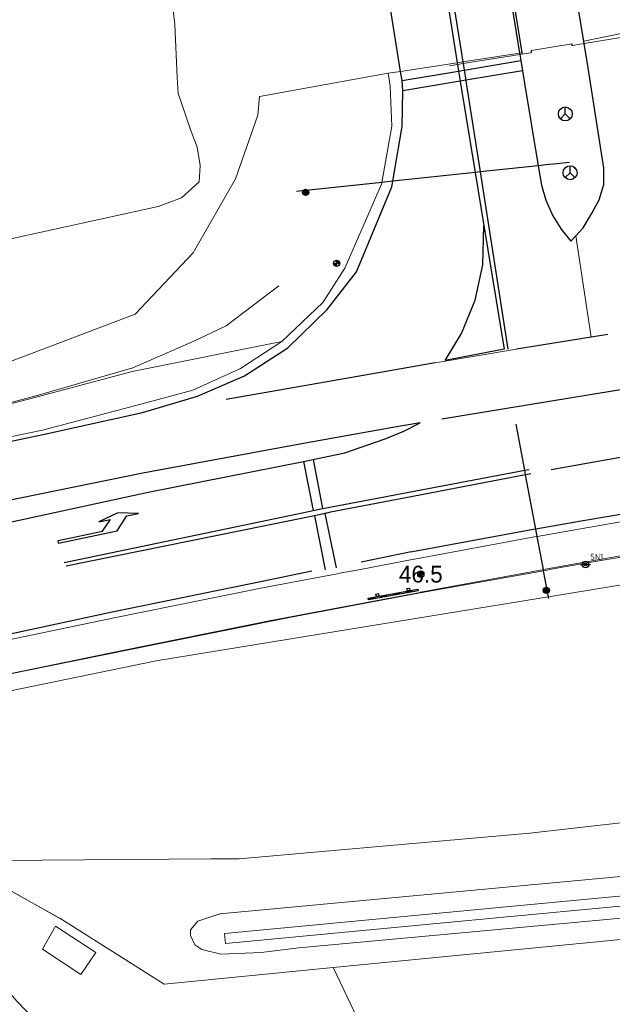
# Model space of a CAD drawing. Header units: metres. Extents: x 169249 to 194689, y 406250 to 412203.
# Tile 365 of 442: x 189441 to 189476, y 411496 to 411554. Entities that reach past the tile are written whole.
import ezdxf
from ezdxf.enums import TextEntityAlignment as Align

# ---------------------------------------------------------------- set-up
doc = ezdxf.new("R2010")
doc.units = ezdxf.units.M
doc.layers.get('0').update_dxf_attribs({"linetype": 'CONTINUOUS'})
for name, color, linetype, lineweight in [('BGT_NLCS_N264$0$B-WE-BV-GELEIDECONSTRUCTIE-G', 252, 'CONTINUOUS', 18), ('BGT_NLCS_N264$0$B-WE-FV-GELEIDING_WILDRASTER-G', 252, 'CONTINUOUS', 18), ('BGT_NLCS_N264$0$B-WE-GW-TALUD_TEEN-G', 252, 'CONTINUOUS', 18), ('BGT_NLCS_N264$0$B-WE-OG-TOPOGRAFIE_TERREIN_GROEN-GV', 252, 'CONTINUOUS', 18), ('BGT_NLCS_N264$0$B-WE-OG-TOPOGRAFIE_WATER-GV', 252, 'CONTINUOUS', 18), ('BGT_NLCS_N264$0$B-WE-OG-TOPOGRAFIE_WEG_AUTOSNELWEG-GV', 252, 'CONTINUOUS', 18), ('BGT_NLCS_N264$0$B-WE-OG-TOPOGRAFIE_WEG_BERM-GV', 252, 'CONTINUOUS', 18), ('BGT_NLCS_N264$0$B-WE-OG-TOPOGRAFIE_WEG_RIJWEG-GV', 252, 'CONTINUOUS', 18), ('BGT_NLCS_N264$0$B-WE-OG-TOPOGRAFIE_WEG_RIJWIELPAD-GV', 252, 'CONTINUOUS', 18), ('BGT_NLCS_N264$0$B-WE-OG-TOPOGRAFIE_WEG_VERHARD-G', 252, 'CONTINUOUS', 18), ('BGT_NLCS_N264$0$B-WE-VW-BEWEGWIJZERING_DRAAGCONSTRUCTIE-S', 252, 'CONTINUOUS', 25), ('BGT_NLCS_N264$0$B-WE-VW-MARKERING_PIJL-S', 252, 'CONTINUOUS', 25), ('BGT_NLCS_N264$0$B-WE-VW-VERKEERSTEKEN_BORD-S', 252, 'CONTINUOUS', 25), ('X-XX-AL-REFERENTIE-G', 7, 'CONTINUOUS', 18)]:
    doc.layers.add(name, color=color, linetype=linetype, lineweight=lineweight)
for name, color, linetype in [('BGT_NLCS_N264$0$B-WE-IE-MEUBILAIR_WEGMEUBILAIR-S', 252, 'CONTINUOUS'), ('BGT_NLCS_N264$0$B-WE-OG-TOPOGRAFIE_WEG_RIJWEG-G', 252, 'CONTINUOUS'), ('BGT_NLCS_N264$0$B-WE-VW-BEWEGWIJZERING_DRAAGCONSTRUCTIE_PORTAAL_POER-G', 252, 'CONTINUOUS'), ('BGT_NLCS_N264$0$B-WE-VW-MARKERING-G', 252, 'CONTINUOUS'), ('BGT_NLCS_N264$0$Label_Puntobject', 252, 'CONTINUOUS')]:
    doc.layers.add(name, color=color, linetype=linetype)
doc.styles.add('BGT_NLCS_N264$0$NLCS-ISO', font='NLCS-ISO.ttf')
doc.styles.add('BGT_NLCS_N264$0$STANDARD', font='txt')

# ---------------------------------------------------------------- blocks, each defined once
blk = doc.blocks.new('BGT_NLCS_N264$0$SIE-WEG_SCHRIKHEK')
for points in [[(-1.125, 0), (-1.125, 0.1), (-1.5, 0.1), (-1.5, 0)], [(-0.375, 0), (-0.375, 0.1), (-0.75, 0.1), (-0.75, 0)], [(0.375, 0.1), (0, 0.1), (0, 0), (0.375, 0)], [(1.125, 0), (1.125, 0.1), (0.75, 0.1), (0.75, 0)]]:
    blk.add_hatch(color=0).paths.add_polyline_path(points)
at = {"color": 0}
for p, q in [((-1.125, 0), (-1.125, 0.1)), ((-0.75, 0), (-0.75, 0.1)), ((-0.375, 0), (-0.375, 0.1)), ((0, 0.1), (0, 0)), ((0.375, 0.1), (0.375, 0)), ((0.75, 0.1), (0.75, 0)), ((1.125, 0.1), (1.125, 0))]:
    blk.add_line(p, q, dxfattribs=at)
at = {"flags": 128}
for points in [[(-1.5, 0.1), (1.5, 0.1), (1.5, 0), (-1.5, 0)], [(-1.0125, 0.1), (-1.0125, 0.25), (-0.8625, 0.25), (-0.8625, 0.1)], [(0.8625, 0.1), (0.8625, 0.25), (1.0125, 0.25), (1.0125, 0.1)]]:
    blk.add_lwpolyline(points, close=True, dxfattribs=at)
blk = doc.blocks.new('BGT_NLCS_N264$0$SIE-WEG_WEGWIJZER-SO')
for q in [(-0.292, -0.292), (0, 0.412), (0.292, -0.292)]:
    blk.add_line((0, 0), q)
blk.add_circle((0, 0), 0.413)
blk = doc.blocks.new('BGT_NLCS_N264$0$SIE-WEG_STRAATNAAMBORD_PAAL-SO')
blk.add_line((-0.3, 0), (0.3, 0))
for radius in [0.2, 0.0745]:
    blk.add_circle((0, 0), radius)
at = {"style": 'BGT_NLCS_N264$0$NLCS-ISO'}
blk.add_attdef('STRAATNAAMBORD', (0.278, 0.289), '', height=0.35, dxfattribs=at)
blk = doc.blocks.new('BGT_NLCS_N264$0$B-SVW-MARKERING_PIJL_LA_5.0')
for p, q in [((3.8, 0.975), (2.6, 0.675)), ((2.6, 0.675), (3.296, 0.675)), ((2.696, 0.075), (3.296, 0.675)), ((3.55, -0.075), (4.3, 0.675)), ((5, 0.675), (3.8, 0.975)), ((4.3, 0.675), (5, 0.675)), ((0, 0.075), (2.696, 0.075)), ((0, -0.075), (0, 0.075)), ((0, -0.075), (3.55, -0.075))]:
    blk.add_line(p, q)
blk = doc.blocks.new('BGT_NLCS_N264$0$SIE-WEG_PAAL_ALGEMEEN_TYPE_02-SO')
at = {"ltscale": 0.5}
h = blk.add_hatch(color=256, dxfattribs=at)
h.paths.add_polyline_path([(0, 0), (0.1875, 0, 0.4142136), (0, 0.1875)])
h.paths.add_polyline_path([(0, -0.1875), (0, 0), (-0.1875, 0, 0.4142136)])
for p, q in [((-0.1875, 0), (0.1875, 0)), ((0, -0.1875), (0, 0.1875))]:
    blk.add_line(p, q, dxfattribs=at)
blk.add_circle((0, 0), 0.1875, dxfattribs=at)
blk = doc.blocks.new('BGT_NLCS_N264$0$SIE-WEG_PAAL_ALGEMEEN_TYPE_01-SO')
h = blk.add_hatch(color=256)
edge = h.paths.add_edge_path()
edge.add_arc((0, 0), 0.188, 0, 360)
at = {"ltscale": 0.5}
blk.add_circle((0, 0), 0.188, dxfattribs=at)
blk = doc.blocks.new('BGT_NLCS_N264')
at = {"layer": 'BGT_NLCS_N264$0$B-WE-BV-GELEIDECONSTRUCTIE-G'}
for points in [[(189426.331, 411528.067, 15.672), (189441.841, 411532.181, 16.099), (189447.525, 411533.828, 16.12), (189451.148, 411535.414, 16.156), (189453.073, 411536.324, 16.176), (189456.2, 411538.695, 16.312)], [(189491.128, 411525.004, 16.672), (189480.518, 411523.219, 16.464), (189475.575, 411522.435, 16.329), (189472.605, 411521.907, 16.272), (189471.931, 411521.786, 16.263)], [(189471.931, 411521.786, 16.263), (189464.813, 411520.506, 16.168), (189456.931, 411519.018, 15.9), (189448.949, 411517.425, 15.723), (189441.131, 411515.843, 15.489), (189432.087, 411513.973, 15.26)]]:
    blk.add_polyline3d(points, dxfattribs=at)
at = {"layer": 'BGT_NLCS_N264$0$B-WE-FV-GELEIDING_WILDRASTER-G'}
for p, q in [((189439.381, 411503.275, 11.664), (189443.233, 411501.118, 11.311)), ((189443.233, 411501.118, 11.311), (189443.236, 411501.116, 11.311)), ((189443.236, 411501.116, 11.311), (189443.255, 411501.15, 11.372)), ((189443.236, 411501.116, 11.311), (189449.374, 411497.247, 11.355)), ((189449.374, 411497.247, 11.355), (189459.423, 411498.224, 11.309))]:
    blk.add_line(p, q, dxfattribs=at)
blk.add_polyline3d([(189459.423, 411498.224, 11.309), (189497.072, 411501.882, 11.139), (189577.274, 411509.368, 11.448), (189632.516, 411515.852, 11.364), (189643.752, 411500.129, 11.234)], dxfattribs=at)
at = {"layer": 'BGT_NLCS_N264$0$B-WE-GW-TALUD_TEEN-G'}
blk.add_polyline3d([(189449.37, 411559.508, 11.838), (189450.015, 411554.237, 11.949), (189450.165, 411551.06, 12.002), (189450.209, 411550.117, 12.018), (189450.409, 411549.544, 12.047), (189450.976, 411547.923, 12.129), (189451.341, 411546.921, 12.138), (189451.525, 411545.84, 12.147), (189451.473, 411544.869, 12.147), (189450.42, 411543.912, 12.144), (189449.02, 411543.412, 12.141), (189436.726, 411540.725, 12.144), (189432.812, 411539.776, 12.113), (189422.976, 411537.39, 12.036), (189414.026, 411535.562, 11.895), (189412.951, 411535.538, 11.865), (189412.368, 411535.509, 11.838), (189410.842, 411535.362, 11.82), (189410.112, 411535.475, 11.792), (189409.839, 411535.517, 11.781)], dxfattribs=at)
at = {"layer": 'BGT_NLCS_N264$0$B-WE-OG-TOPOGRAFIE_TERREIN_GROEN-GV'}
blk.add_polyline3d([(189413.603, 411528.001, 14.73), (189416.383, 411527.905, 15.2), (189429.095, 411531.114, 15.64), (189440.359, 411534.249, 15.932), (189447.664, 411537.015, 16.047), (189451.109, 411540.65, 16.107), (189453.622, 411545.057, 16.066), (189454.947, 411548.825, 16.005), (189455.041, 411549.944, 16.001), (189462.698, 411551.315, 16.321)], dxfattribs=at)
at = {"layer": 'BGT_NLCS_N264$0$B-WE-OG-TOPOGRAFIE_WATER-GV'}
for points in [[(189638.465, 411520.597, 11.298), (189637.006, 411520.91, 11.341), (189635.351, 411520.756, 11.319), (189582.226, 411514.041, 11.307), (189534.498, 411508.924, 11.268), (189491.201, 411505.002, 11.262), (189452.684, 411501.408, 11.361)], [(189638.81, 411518.607, 10.214), (189637.022, 411518.86, 10.217), (189632.059, 411518.288, 10.205), (189600.847, 411514.501, 10.165), (189571.733, 411511.343, 10.265), (189548.197, 411508.772, 10.348), (189526.412, 411506.64, 10.391), (189504.076, 411504.349, 10.39), (189491.221, 411503.249, 10.398), (189470.18, 411501.272, 10.525), (189453.029, 411499.644, 10.764), (189452.973, 411500.242, 10.764), (189470.124, 411501.869, 10.525), (189491.167, 411503.846, 10.398), (189504.02, 411504.947, 10.39), (189526.352, 411507.237, 10.391), (189548.136, 411509.369, 10.348), (189571.668, 411511.939, 10.265), (189600.778, 411515.097, 10.165), (189631.988, 411518.884, 10.205), (189637.03, 411519.465, 10.217), (189638.702, 411519.229, 10.214)], [(189452.684, 411501.408, 11.361), (189451.379, 411500.976, 11.397), (189450.95, 411500.473, 11.409), (189450.945, 411500.131, 11.409), (189451.208, 411499.571, 11.412), (189451.619, 411499.288, 11.412), (189452.746, 411499.024, 11.412), (189455.14, 411499.128, 11.373), (189457.384, 411499.388, 11.37), (189503.227, 411503.609, 11.217), (189554.525, 411508.794, 11.265), (189597.067, 411513.378, 11.364), (189629.911, 411516.974, 11.334), (189632.234, 411517.346, 11.319), (189634.823, 411517.672, 11.29), (189636.041, 411517.855, 11.281), (189637.314, 411517.901, 11.242), (189638.096, 411517.573, 11.188), (189638.63, 411516.984, 11.161), (189639.234, 411516.167, 11.17)]]:
    blk.add_polyline3d(points, dxfattribs=at)
at = {"layer": 'BGT_NLCS_N264$0$B-WE-OG-TOPOGRAFIE_WEG_AUTOSNELWEG-GV'}
for p, q in [((189474.319, 411553.221, 1.435), (189479.297, 411554.237, 12.089)), ((189470.509, 411552.507, 1.217), (189467.133, 411551.992, 7.744)), ((189470.641, 411552.527, 0.961), (189470.509, 411552.507, 1.217)), ((189466.801, 411551.941, 8.387), (189463.432, 411551.427, 14.901)), ((189467.133, 411551.992, 7.744), (189466.801, 411551.941, 8.387)), ((189463.432, 411551.427, 14.901), (189462.698, 411551.315, 16.321)), ((189474.765, 411535.645, 16.576), (189473.843, 411541.664, 4.656)), ((189465.495, 411534.126, 16.421), (189470.326, 411534.947, 16.512))]:
    blk.add_line(p, q, dxfattribs=at)
for points in [[(189462.698, 411551.315, 16.321), (189462.813, 411550.558, 16.324), (189462.915, 411548.17, 16.308), (189462.314, 411544.838, 16.307)], [(189462.314, 411544.838, 16.307), (189462.296, 411544.737, 16.307), (189460.119, 411539.748, 16.317), (189458.805, 411537.698, 16.311), (189456.38, 411535.391, 16.308)], [(189456.38, 411535.391, 16.308), (189453.915, 411533.783, 16.305), (189451.087, 411532.5, 16.225), (189447.989, 411531.679, 16.169)]]:
    blk.add_polyline3d(points, dxfattribs=at)
at = {"layer": 'BGT_NLCS_N264$0$B-WE-OG-TOPOGRAFIE_WEG_BERM-GV'}
blk.add_line((189449.374, 411497.247, 11.355), (189443.233, 411501.118, 11.311), dxfattribs=at)
for points in [[(189472.223, 411520.23, 16.122), (189496.003, 411524.127, 16.689), (189517.95, 411527.155, 17.019), (189540.156, 411530.669, 17.286), (189568.523, 411534.8, 17.694), (189596.151, 411538.895, 17.904), (189606.747, 411540.335, 17.943), (189610.991, 411540.912, 17.958), (189612.645, 411541.082, 17.961), (189620.907, 411541.933, 17.976), (189632.971, 411543.104, 18.13), (189633.826, 411543.357, 18.13), (189634.159, 411543.639, 18.13), (189634.154, 411544.139, 18.13), (189634.031, 411544.44, 18.13), (189633.929, 411544.59, 18.124), (189633.879, 411544.71, 18.126)], [(189426.331, 411528.067, 15.672), (189441.689, 411532.07, 16.073), (189447.474, 411533.612, 16.169), (189456.38, 411535.391, 16.308)], [(189438.628, 411503.762, 11.733), (189439.607, 411504.587, 11.742), (189452.153, 411504.676, 11.684), (189453.831, 411504.688, 11.676), (189471.112, 411506.202, 11.622), (189504.978, 411510.039, 11.538), (189614.745, 411522.331, 11.492), (189634.12, 411524.501, 11.484), (189637.802, 411524.412, 11.387)], [(189471.918, 411521.852, 16.37), (189474.587, 411522.325, 16.424), (189477.544, 411522.84, 16.518), (189483.385, 411523.847, 16.637), (189491.128, 411525.004, 16.777)], [(189432.087, 411513.973, 15.26), (189440.942, 411515.814, 15.7), (189446.817, 411517.022, 15.824), (189455.618, 411518.81, 16.03), (189461.414, 411519.899, 16.158), (189464.59, 411520.499, 16.231), (189464.622, 411520.505, 16.232), (189471.841, 411521.838, 16.368), (189471.918, 411521.852, 16.37)], [(189428.747, 411511.232, 14.484), (189428.367, 411511.768, 14.997), (189428.977, 411512.341, 15.063), (189448.899, 411516.426, 15.66), (189452.066, 411516.943, 15.722), (189471.603, 411520.128, 16.107), (189472.223, 411520.23, 16.122)], [(189443.233, 411501.118, 11.311), (189443.223, 411501.124, 11.311), (189439.381, 411503.275, 11.664)], [(189444.425, 411497.818, 11.429), (189445.322, 411499.121, 11.492), (189442.915, 411500.685, 11.394), (189442.153, 411499.316, 11.389), (189444.425, 411497.818, 11.429)], [(189459.423, 411498.224, 11.309), (189460.89, 411495.169, 11.343), (189464.833, 411490.725, 11.316), (189470.704, 411487.594, 11.322), (189485.396, 411483.093, 11.319), (189496.712, 411480.892, 11.385), (189513.296, 411479.985, 11.448), (189532.726, 411481.484, 11.424), (189547.912, 411482.173, 11.493), (189568.631, 411483.571, 11.58), (189573.915, 411484.439, 11.421)]]:
    blk.add_polyline3d(points, dxfattribs=at)
at = {"layer": 'BGT_NLCS_N264$0$B-WE-OG-TOPOGRAFIE_WEG_RIJWEG-G'}
blk.add_line((189473.604, 411553.059, 16.545), (189473.619, 411552.966, 16.467), dxfattribs=at)
blk.add_polyline3d([(189471.224, 411552.55, 16.473), (189471.215, 411552.604, 16.48), (189471.213, 411552.618, 16.482), (189471.206, 411552.662, 16.488)], dxfattribs=at)
at = {"layer": 'BGT_NLCS_N264$0$B-WE-OG-TOPOGRAFIE_WEG_RIJWEG-GV'}
for points in [[(189471.549, 411523.817, 16.369), (189474.241, 411524.295, 16.424), (189477.202, 411524.811, 16.518), (189483.067, 411525.822, 16.637), (189492.929, 411527.296, 16.815), (189512.542, 411530.295, 17.104), (189531.671, 411533.046, 17.41), (189547.826, 411535.344, 17.63), (189562.954, 411537.439, 17.787), (189562.996, 411537.445, 17.788), (189580.369, 411539.931, 17.964), (189590.574, 411541.336, 18.023), (189595.198, 411541.939, 18.048), (189612.924, 411544.342, 18.167), (189626.821, 411545.562, 18.215), (189628.351, 411545.616, 18.218), (189629.568, 411545.736, 18.214), (189630.637, 411545.827, 18.197), (189632.208, 411545.744, 18.094)], [(189447.989, 411531.679, 16.169), (189442.148, 411530.123, 16.073), (189427.829, 411527.18, 15.734), (189410.115, 411523.35, 15.285), (189395.396, 411519.828, 14.885), (189390.513, 411518.575, 14.743), (189383.741, 411516.838, 14.545), (189375.038, 411514.446, 14.306), (189364.341, 411511.384, 14.041), (189363.403, 411511.115, 14.018), (189354.809, 411508.469, 13.828), (189346.242, 411505.72, 13.632), (189334.877, 411501.999, 13.377), (189323.687, 411498.03, 13.162), (189315.216, 411494.912, 13.009), (189306.777, 411491.714, 12.865), (189298.448, 411488.431, 12.752), (189290.08, 411484.994, 12.662), (189279.027, 411480.259, 12.539), (189270.12, 411476.341, 12.458), (189270.109, 411476.336, 12.458), (189257.181, 411470.365, 12.377), (189246.373, 411465.167, 12.329), (189241.624, 411462.821, 12.324)], [(189368.437, 411498.196, 13.704), (189379.459, 411501.662, 14.003), (189390.966, 411505.227, 14.344), (189396.847, 411506.837, 14.518), (189405.502, 411509.221, 14.766), (189414.269, 411511.49, 15.007), (189422.805, 411513.63, 15.238), (189431.687, 411515.766, 15.485), (189440.519, 411517.769, 15.7), (189446.417, 411518.981, 15.824), (189455.234, 411520.773, 16.03), (189459.659, 411521.604, 16.127), (189459.808, 411521.632, 16.131), (189461.044, 411521.864, 16.158), (189464.218, 411522.464, 16.231), (189464.255, 411522.471, 16.232), (189471.485, 411523.806, 16.368), (189471.549, 411523.817, 16.369)]]:
    blk.add_polyline3d(points, dxfattribs=at)
at = {"layer": 'BGT_NLCS_N264$0$B-WE-OG-TOPOGRAFIE_WEG_RIJWIELPAD-GV'}
blk.add_polyline3d([(189502.651, 411472.037, 11.463), (189490.15, 411472.12, 11.46), (189482.39, 411472.715, 11.481), (189478.745, 411473.133, 11.487), (189473.502, 411474.424, 11.472), (189470.295, 411475.306, 11.481), (189467.678, 411476.468, 11.445), (189458.727, 411481.292, 11.535), (189452.678, 411485.175, 11.511), (189450.515, 411486.772, 11.511), (189448.273, 411488.613, 11.523), (189445.696, 411490.956, 11.499), (189440.618, 411496.232, 11.49), (189438.952, 411498.139, 11.417), (189438.398, 411499.122, 11.421), (189438.034, 411500.991, 11.407), (189438.032, 411502.352, 11.391)], dxfattribs=at)
at = {"layer": 'BGT_NLCS_N264$0$B-WE-OG-TOPOGRAFIE_WEG_VERHARD-G'}
for p, q in [((189467.149, 411551.898, 16.43), (189470.52, 411552.438, 16.492)), ((189470.52, 411552.438, 16.492), (189470.652, 411552.459, 16.494)), ((189466.338, 411551.768, 16.392), (189466.816, 411551.845, 16.424))]:
    blk.add_line(p, q, dxfattribs=at)
for points in [[(189479.448, 411553.923, 16.442), (189479.33, 411553.904, 16.445), (189474.342, 411553.084, 16.518)], [(189474.342, 411553.084, 16.518), (189474.079, 411553.041, 16.522), (189473.665, 411552.974, 16.473), (189473.619, 411552.966, 16.467)], [(189470.652, 411552.459, 16.494), (189471.149, 411552.538, 16.476), (189471.224, 411552.55, 16.473)], [(189473.604, 411553.059, 16.545), (189473.386, 411553.023, 16.54), (189472.754, 411552.918, 16.525), (189471.206, 411552.662, 16.488)], [(189466.816, 411551.845, 16.424), (189466.818, 411551.845, 16.424), (189467.149, 411551.898, 16.43)]]:
    blk.add_polyline3d(points, dxfattribs=at)
at = {"layer": 'BGT_NLCS_N264$0$B-WE-VW-BEWEGWIJZERING_DRAAGCONSTRUCTIE_PORTAAL_POER-G', "linetype": 'Continuous'}
for p, q in [((189471.619, 411545.827, 22.742), (189468.162, 411545.459, 22.702)), ((189462.968, 411544.907, 22.642), (189462.314, 411544.838, 22.634)), ((189467.862, 411545.427, 22.698), (189462.968, 411544.907, 22.642)), ((189468.162, 411545.459, 22.702), (189467.862, 411545.427, 22.698)), ((189462.314, 411544.838, 22.634), (189457.239, 411544.298, 22.576)), ((189470.809, 411527.748, 22.374), (189470.294, 411530.489, 22.377)), ((189470.86, 411527.479, 22.373), (189470.809, 411527.748, 22.374)), ((189471.467, 411524.252, 22.369), (189470.86, 411527.479, 22.373)), ((189471.549, 411523.817, 22.369), (189471.467, 411524.252, 22.369)), ((189471.918, 411521.852, 22.366), (189471.549, 411523.817, 22.369)), ((189471.931, 411521.786, 22.366), (189471.918, 411521.852, 22.366)), ((189472.223, 411520.23, 22.364), (189471.931, 411521.786, 22.366)), ((189472.24, 411520.141, 22.364), (189472.223, 411520.23, 22.364))]:
    blk.add_line(p, q, dxfattribs=at)
blk.add_polyline3d([(189473.472, 411546.024, 22.763), (189472.53, 411545.924, 22.752), (189472.251, 411545.894, 22.749), (189471.619, 411545.827, 22.742)], dxfattribs=at)
at = {"layer": 'BGT_NLCS_N264$0$B-WE-VW-MARKERING-G'}
for p, q in [((189474.319, 411553.221, 16.552), (189472.056, 411566.672, 16.421)), ((189464.529, 411566.347, 16.309), (189466.801, 411551.941, 16.419)), ((189464.798, 411566.449, 16.306), (189467.133, 411551.992, 16.413)), ((189474.342, 411553.084, 16.553), (189474.319, 411553.221, 16.552)), ((189474.584, 411551.647, 16.567), (189474.342, 411553.084, 16.553)), ((189470.509, 411552.507, 16.483), (189470.52, 411552.438, 16.483)), ((189470.641, 411552.527, 16.493), (189470.652, 411552.459, 16.494)), ((189466.801, 411551.941, 16.419), (189466.816, 411551.845, 16.419)), ((189467.133, 411551.992, 16.413), (189467.149, 411551.898, 16.413)), ((189467.212, 411551.505, 16.415), (189470.579, 411552.071, 16.483)), ((189470.52, 411552.438, 16.483), (189470.579, 411552.071, 16.483)), ((189470.579, 411552.071, 16.483), (189470.677, 411551.464, 16.483)), ((189463.519, 411550.884, 16.341), (189463.432, 411551.427, 16.339)), ((189463.519, 411550.884, 16.341), (189466.878, 411551.449, 16.409)), ((189466.816, 411551.845, 16.419), (189466.878, 411551.449, 16.422)), ((189466.878, 411551.449, 16.409), (189467.212, 411551.505, 16.415)), ((189466.878, 411551.449, 16.422), (189466.973, 411550.847, 16.427)), ((189467.149, 411551.898, 16.413), (189467.212, 411551.505, 16.416)), ((189467.212, 411551.505, 16.416), (189467.309, 411550.903, 16.421)), ((189470.677, 411551.464, 16.483), (189467.309, 411550.903, 16.415)), ((189463.576, 411550.281, 16.339), (189463.519, 411550.884, 16.341)), ((189466.973, 411550.847, 16.408), (189463.576, 411550.281, 16.339)), ((189467.309, 411550.903, 16.415), (189466.973, 411550.847, 16.408)), ((189466.973, 411550.847, 16.427), (189466.996, 411550.703, 16.428)), ((189467.309, 411550.903, 16.421), (189467.337, 411550.732, 16.422)), ((189467.337, 411550.732, 16.422), (189468.162, 411545.459, 16.455)), ((189466.996, 411550.703, 16.428), (189467.862, 411545.427, 16.454)), ((189467.862, 411545.427, 16.454), (189468.379, 411542.274, 16.47)), ((189468.162, 411545.459, 16.455), (189469.809, 411534.929, 16.522)), ((189468.379, 411542.274, 16.47), (189469.584, 411534.931, 16.506)), ((189457.66, 411528.268, 16.275), (189458.239, 411528.383, 16.283)), ((189457.66, 411528.268, 16.275), (189458.24, 411525.357, 16.212)), ((189458.239, 411528.383, 16.283), (189458.795, 411525.476, 16.228)), ((189470.809, 411527.748, 16.467), (189471.078, 411527.799, 16.472)), ((189471.171, 411527.539, 16.476), (189470.86, 411527.479, 16.469)), ((189458.327, 411525.041, 16.205), (189443.568, 411522.055, 15.853)), ((189458.24, 411525.357, 16.212), (189458.795, 411525.476, 16.228)), ((189458.951, 411525.184, 16.211), (189458.327, 411525.041, 16.205)), ((189458.327, 411525.041, 16.205), (189458.961, 411521.83, 16.136)), ((189459.635, 411521.963, 16.139), (189458.951, 411525.184, 16.211))]:
    blk.add_line(p, q, dxfattribs=at)
at = {"layer": 'BGT_NLCS_N264$0$B-WE-VW-MARKERING-G', "linetype": 'Continuous'}
for p, q in [((189474.765, 411535.645, 16.576), (189470.326, 411534.947, 16.512)), ((189475.744, 411535.799, 16.59), (189474.765, 411535.645, 16.576)), ((189465.893, 411530.807, 16.456), (189480.615, 411533.21, 16.737))]:
    blk.add_line(p, q, dxfattribs=at)
at = {"layer": 'BGT_NLCS_N264$0$B-WE-VW-MARKERING-G'}
for points in [[(189463.432, 411551.427, 16.339), (189460.949, 411566.989, 16.281), (189458.911, 411579.34, 16.154), (189456.743, 411593.179, 16.002)], [(189465.528, 411583.585, 16.18), (189466.018, 411580.57, 16.222), (189467.347, 411572.391, 16.342), (189469.894, 411556.32, 16.479), (189470.509, 411552.507, 16.483)], [(189465.528, 411583.585, 16.05), (189467.635, 411570.682, 16.254), (189469.641, 411558.718, 16.392), (189470.641, 411552.527, 16.493)], [(189470.677, 411551.464, 16.483), (189470.795, 411550.726, 16.484), (189471.619, 411545.827, 16.537)], [(189473.843, 411541.664, 16.576), (189474.288, 411542.145, 16.582), (189474.775, 411542.978, 16.599), (189475.237, 411543.802, 16.596), (189475.509, 411544.704, 16.588), (189475.514, 411545.691, 16.579), (189474.584, 411551.647, 16.567)], [(189462.968, 411544.907, 16.318), (189463.527, 411548.154, 16.34), (189463.576, 411550.281, 16.339)], [(189471.619, 411545.827, 16.537), (189471.812, 411544.676, 16.549), (189472.073, 411543.777, 16.535), (189472.489, 411542.854, 16.543), (189472.973, 411542.055, 16.546), (189473.558, 411541.356, 16.572), (189473.843, 411541.664, 16.576)], [(189448.099, 411531.177, 16.17), (189451.373, 411532.146, 16.23), (189454.159, 411533.358, 16.292), (189456.739, 411535.014, 16.317), (189459.069, 411537.286, 16.327), (189460.811, 411539.52, 16.322), (189462.91, 411544.571, 16.316), (189462.968, 411544.907, 16.318)], [(189469.584, 411534.931, 16.506), (189466.079, 411534.271, 16.435), (189467.064, 411535.867, 16.443), (189467.871, 411537.856, 16.452), (189468.324, 411539.935, 16.445), (189468.379, 411542.274, 16.47)], [(189458.239, 411528.383, 16.283), (189458.313, 411528.399, 16.285), (189460.111, 411528.784, 16.335), (189462.516, 411529.615, 16.381), (189463.62, 411530.077, 16.41), (189464.6, 411530.572, 16.434), (189462.976, 411530.284, 16.402), (189457.67, 411529.344, 16.298), (189448.108, 411527.571, 16.098), (189429.721, 411523.842, 15.669), (189399.945, 411517.255, 14.9), (189391.42, 411515.006, 14.659), (189382.48, 411512.647, 14.407), (189375.693, 411510.794, 14.212), (189365.46, 411507.781, 13.969), (189355.94, 411504.978, 13.744), (189336.305, 411498.576, 13.307), (189319.02, 411492.387, 12.981), (189297.882, 411484.24, 12.656), (189288.61, 411480.445, 12.579), (189279.012, 411476.286, 12.461), (189271.623, 411473.007, 12.401), (189270.779, 411472.633, 12.394), (189261.285, 411468.229, 12.318)], [(189239.662, 411450.938, 12.094), (189243.298, 411452.928, 12.107), (189249.188, 411455.943, 12.149), (189251.44, 411457.128, 12.136), (189263.402, 411463.165, 12.207), (189280.971, 411471.484, 12.345), (189281.38, 411471.678, 12.348), (189299.697, 411479.929, 12.546), (189320.031, 411488.249, 12.847), (189337.75, 411494.989, 13.214), (189357.537, 411501.934, 13.685), (189364.502, 411504.175, 13.856), (189366.391, 411504.783, 13.903), (189376.557, 411508.055, 14.153), (189383.24, 411510.129, 14.349), (189400.725, 411515.049, 14.847), (189429.898, 411522.432, 15.631), (189448.426, 411526.444, 16.076), (189457.66, 411528.268, 16.275)], [(189458.795, 411525.476, 16.228), (189458.921, 411525.5, 16.231), (189470.809, 411527.748, 16.467)], [(189470.86, 411527.479, 16.469), (189463.641, 411526.095, 16.31), (189459.273, 411525.257, 16.214), (189459.05, 411525.206, 16.212), (189458.986, 411525.192, 16.211), (189458.951, 411525.184, 16.211)], [(189443.43, 411522.271, 15.865), (189457.301, 411525.154, 16.184), (189458.24, 411525.357, 16.212)]]:
    blk.add_polyline3d(points, dxfattribs=at)
at = {"layer": 'BGT_NLCS_N264$0$B-WE-VW-MARKERING-G', "linetype": 'Continuous'}
for points in [[(189633.556, 411547.359, 18.229), (189627.612, 411546.617, 18.235), (189626.699, 411546.472, 18.23), (189612.899, 411544.643, 18.166), (189595.145, 411542.265, 18.065), (189590.613, 411541.642, 18.025), (189580.311, 411540.273, 17.979), (189562.901, 411537.828, 17.793), (189562.635, 411537.791, 17.79), (189547.83, 411535.729, 17.63), (189531.626, 411533.46, 17.413), (189512.525, 411530.682, 17.116), (189491.892, 411527.68, 16.808), (189482.991, 411526.255, 16.664), (189477.107, 411525.215, 16.514), (189474.163, 411524.731, 16.439), (189471.467, 411524.252, 16.384)], [(189465.495, 411534.126, 16.421), (189462.45, 411533.591, 16.375), (189453.074, 411531.947, 16.233)], [(189247.83, 411465.387, 12.323), (189257.294, 411469.943, 12.365), (189270.277, 411475.967, 12.451), (189270.364, 411476.007, 12.452), (189279.195, 411479.922, 12.532), (189290.225, 411484.657, 12.656), (189298.609, 411488.059, 12.747), (189306.942, 411491.386, 12.861), (189315.336, 411494.553, 13.002), (189323.738, 411497.609, 13.147), (189335.019, 411501.605, 13.375), (189346.334, 411505.372, 13.629), (189354.893, 411508.093, 13.819), (189363.53, 411510.741, 14.014), (189364.459, 411511.006, 14.036), (189375.12, 411514.042, 14.29), (189383.83, 411516.4, 14.539), (189390.611, 411518.189, 14.73), (189395.502, 411519.48, 14.867), (189410.17, 411522.986, 15.273), (189427.873, 411526.854, 15.731), (189442.275, 411529.884, 16.065), (189448.099, 411531.177, 16.17)], [(189489.308, 411530.628, 16.807), (189480.388, 411529.19, 16.672), (189472.378, 411527.768, 16.507)], [(189471.467, 411524.252, 16.384), (189471.441, 411524.247, 16.383), (189464.148, 411522.908, 16.24), (189463.973, 411522.876, 16.237), (189461.1, 411522.289, 16.172)], [(189458.157, 411521.753, 16.113), (189455.199, 411521.14, 16.047), (189446.298, 411519.33, 15.84), (189440.417, 411518.066, 15.709), (189431.622, 411516.131, 15.498), (189422.816, 411514.067, 15.259), (189414.109, 411511.867, 15.02), (189405.395, 411509.547, 14.779), (189396.709, 411507.159, 14.527), (189390.884, 411505.553, 14.36), (189379.374, 411502.077, 14.019), (189368.315, 411498.59, 13.72), (189367.895, 411498.457, 13.709), (189353.636, 411493.679, 13.348), (189353.141, 411493.503, 13.337), (189342.294, 411489.65, 13.098), (189331.079, 411485.457, 12.831), (189317.055, 411480.033, 12.569), (189305.995, 411475.387, 12.387), (189294.323, 411470.316, 12.267), (189283.733, 411465.521, 12.156), (189281.244, 411464.394, 12.13), (189267.721, 411457.966, 12.05)]]:
    blk.add_polyline3d(points, dxfattribs=at)
at = {"layer": 'BGT_NLCS_N264$0$B-WE-IE-MEUBILAIR_WEGMEUBILAIR-S', "color": 7}
for name, p in [('BGT_NLCS_N264$0$SIE-WEG_PAAL_ALGEMEEN_TYPE_01-SO', (189457.788, 411544.244, 16.147)), ('BGT_NLCS_N264$0$SIE-WEG_PAAL_ALGEMEEN_TYPE_02-SO', (189459.634, 411540.03, 16.147)), ('BGT_NLCS_N264$0$SIE-WEG_PAAL_ALGEMEEN_TYPE_02-SO', (189464.637, 411521.582, 16.153)), ('BGT_NLCS_N264$0$SIE-WEG_PAAL_ALGEMEEN_TYPE_01-SO', (189472.094, 411520.622, 16.218))]:
    blk.add_blockref(name, p, dxfattribs=at)
at = {"layer": 'BGT_NLCS_N264$0$B-WE-VW-BEWEGWIJZERING_DRAAGCONSTRUCTIE-S', "color": 7}
for p in [(189473.223, 411548.902, 16.576), (189473.506, 411545.413, 16.742)]:
    blk.add_blockref('BGT_NLCS_N264$0$SIE-WEG_WEGWIJZER-SO', p, dxfattribs=at)
at = {"layer": 'BGT_NLCS_N264$0$B-WE-VW-MARKERING_PIJL-S', "color": 7, "rotation": 11.68243536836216}
blk.add_blockref('BGT_NLCS_N264$0$B-SVW-MARKERING_PIJL_LA_5.0', (189443.097, 411523.503, 15.908), dxfattribs=at)
at = {"layer": 'BGT_NLCS_N264$0$B-WE-VW-VERKEERSTEKEN_BORD-S', "color": 7}
blk.add_blockref('BGT_NLCS_N264$0$SIE-WEG_STRAATNAAMBORD_PAAL-SO', (189474.424, 411522.153, 16.407), dxfattribs=at).add_auto_attribs({'STRAATNAAMBORD': 'SN1'})
at = {"layer": 'BGT_NLCS_N264$0$B-WE-VW-VERKEERSTEKEN_BORD-S', "color": 7, "rotation": 10.21206669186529}
blk.add_blockref('BGT_NLCS_N264$0$SIE-WEG_SCHRIKHEK', (189463.007, 411520.33, 16.119), dxfattribs=at)
at = {"layer": 'BGT_NLCS_N264$0$Label_Puntobject', "lineweight": 18, "style": 'BGT_NLCS_N264$0$STANDARD'}
blk.add_text('46.5', height=1, dxfattribs=at).set_placement((189464.637, 411521.582, 16.153), align=Align.MIDDLE)

msp = doc.modelspace()

# ---------------------------------------------------------------- block references
at = {"layer": 'X-XX-AL-REFERENTIE-G'}
msp.add_blockref('BGT_NLCS_N264', (0, 0), dxfattribs=at)

doc.saveas('drawing.dxf')
